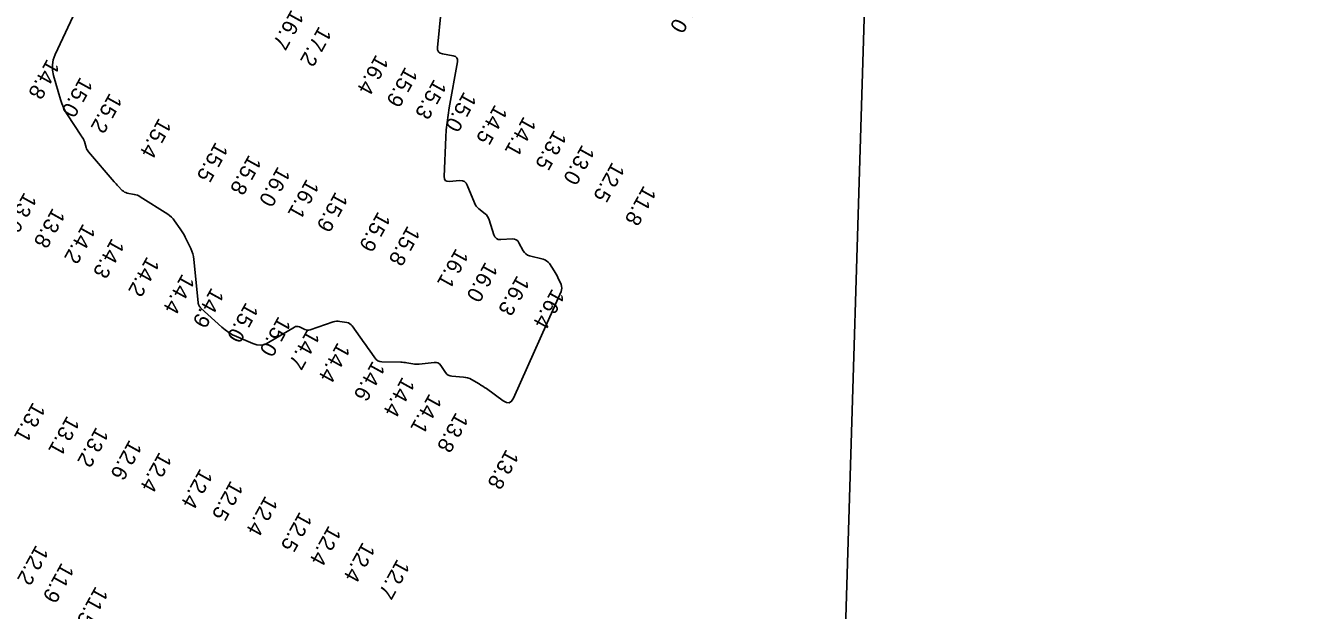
# Model space of a CAD drawing. Extents: x 988130 to 1132882, y 654656 to 841453.
# Drawn here: x 1053882.3 to 1054295, y 753292.2 to 753481.2 of the extents above; entities that cross this region are included whole.
import ezdxf

# ---------------------------------------------------------------- set-up
doc = ezdxf.new("R2010")
doc.units = 0
for name, color, linetype in [('V-ANNO-KEYM', 7, 'Continuous'), ('V-TOPO-MAJR', 7, 'Continuous'), ('V-TOPO-SOUN', 7, 'Continuous')]:
    doc.layers.add(name, color=color, linetype=linetype)

msp = doc.modelspace()

# ---------------------------------------------------------------- linework, layer by layer
at = {"layer": 'V-ANNO-KEYM'}
msp.add_line((1053870.57, 744184.73), (1054295.04, 758153.5), dxfattribs=at)
at = {"layer": 'V-TOPO-MAJR'}
msp.add_lwpolyline([(1054016.52, 753486.17), (1054015.36, 753474.07), (1054015.4, 753473.29), (1054015.67, 753472.68), (1054016.18, 753472.26), (1054016.93, 753472.02), (1054020.4, 753471.43), (1054021.14, 753471.19), (1054021.62, 753470.77), (1054021.85, 753470.18), (1054021.82, 753469.4), (1054019.14, 753454.61), (1054018.75, 753452.24), (1054018.44, 753449.86), (1054018.21, 753447.47), (1054018.07, 753445.08), (1054017.51, 753432.4), (1054017.58, 753431.66), (1054017.88, 753431.14), (1054018.41, 753430.86), (1054019.16, 753430.81), (1054022.62, 753431.07), (1054023.41, 753431.03), (1054024.07, 753430.77), (1054024.6, 753430.29), (1054024.99, 753429.59), (1054027.26, 753423.87), (1054027.53, 753423.31), (1054027.86, 753422.8), (1054028.25, 753422.34), (1054028.72, 753421.93), (1054030.7, 753420.39), (1054031.16, 753419.98), (1054031.54, 753419.51), (1054031.84, 753418.99), (1054032.06, 753418.42), (1054033.54, 753413.58), (1054033.87, 753412.86), (1054034.36, 753412.36), (1054034.99, 753412.08), (1054035.78, 753412.02), (1054039.53, 753412.23), (1054040.21, 753412.18), (1054040.79, 753411.96), (1054041.27, 753411.58), (1054041.66, 753411.02), (1054043.02, 753408.43), (1054043.41, 753407.85), (1054043.89, 753407.38), (1054044.46, 753407.02), (1054045.12, 753406.79), (1054049.44, 753405.71), (1054050.05, 753405.5), (1054050.6, 753405.18), (1054051.08, 753404.77), (1054051.49, 753404.26), (1054053.03, 753401.94), (1054053.37, 753401.41), (1054053.68, 753400.88), (1054053.96, 753400.33), (1054054.23, 753399.77), (1054055.25, 753397.5), (1054055.44, 753396.93), (1054055.51, 753396.36), (1054055.44, 753395.8), (1054055.25, 753395.23), (1054039.89, 753360.78), (1054039.27, 753359.8), (1054038.51, 753359.33), (1054037.62, 753359.36), (1054036.59, 753359.91), (1054031.15, 753363.88), (1054030.57, 753364.28), (1054029.99, 753364.67), (1054029.4, 753365.04), (1054028.8, 753365.4), (1054026.37, 753366.79), (1054025.75, 753367.1), (1054025.1, 753367.34), (1054024.44, 753367.5), (1054023.75, 753367.59), (1054020.04, 753367.85), (1054019.4, 753367.96), (1054018.83, 753368.2), (1054018.34, 753368.57), (1054017.92, 753369.08), (1054016.4, 753371.35), (1054015.99, 753371.84), (1054015.49, 753372.16), (1054014.93, 753372.33), (1054014.29, 753372.33), (1054009.42, 753371.77), (1054008.92, 753371.73), (1054008.42, 753371.73), (1054007.93, 753371.76), (1054007.44, 753371.84), (1054005.47, 753372.2), (1054004.98, 753372.28), (1054004.49, 753372.34), (1054003.99, 753372.38), (1054003.49, 753372.4), (1053997.43, 753372.57), (1053996.73, 753372.66), (1053996.11, 753372.9), (1053995.56, 753373.29), (1053995.1, 753373.82), (1053993.39, 753376.26), (1053992.96, 753376.86), (1053992.53, 753377.47), (1053992.11, 753378.08), (1053991.68, 753378.68), (1053987.82, 753384.11), (1053987.47, 753384.52), (1053987.05, 753384.85), (1053986.58, 753385.08), (1053986.05, 753385.22), (1053983.82, 753385.59), (1053983.26, 753385.65), (1053982.71, 753385.64), (1053982.16, 753385.56), (1053981.63, 753385.41), (1053974.28, 753382.9), (1053973.84, 753382.79), (1053973.4, 753382.77), (1053972.96, 753382.84), (1053972.53, 753382.99), (1053970.81, 753383.79), (1053970.38, 753383.94), (1053969.96, 753383.97), (1053969.54, 753383.89), (1053969.13, 753383.71), (1053960.81, 753378.75), (1053959.57, 753378.18), (1053958.31, 753377.94), (1053957.03, 753378.02), (1053955.72, 753378.42), (1053950.47, 753380.68), (1053949.19, 753381.29), (1053947.97, 753382.01), (1053946.81, 753382.82), (1053945.72, 753383.73), (1053938.92, 753389.89), (1053938.8, 753390.01), (1053938.69, 753390.14), (1053938.6, 753390.27), (1053938.52, 753390.42), (1053938.21, 753391.03), (1053938.15, 753391.18), (1053938.09, 753391.34), (1053938.05, 753391.5), (1053938.03, 753391.67), (1053936.68, 753405.62), (1053936.55, 753406.55), (1053936.34, 753407.45), (1053936.04, 753408.33), (1053935.66, 753409.19), (1053933.85, 753412.85), (1053933.49, 753413.54), (1053933.1, 753414.22), (1053932.69, 753414.89), (1053932.25, 753415.53), (1053930.44, 753418.1), (1053929.96, 753418.71), (1053929.43, 753419.27), (1053928.85, 753419.78), (1053928.21, 753420.22), (1053919.37, 753425.86), (1053918.91, 753426.13), (1053918.43, 753426.34), (1053917.92, 753426.52), (1053917.4, 753426.64), (1053915.16, 753427.06), (1053914.71, 753427.18), (1053914.29, 753427.36), (1053913.91, 753427.61), (1053913.56, 753427.92), (1053912.24, 753429.3), (1053911.91, 753429.65), (1053911.58, 753430), (1053911.26, 753430.35), (1053910.95, 753430.71), (1053902.64, 753440.37), (1053902.39, 753440.69), (1053902.18, 753441.03), (1053902.01, 753441.39), (1053901.88, 753441.77), (1053901.3, 753443.75), (1053901.24, 753443.93), (1053901.17, 753444.11), (1053901.08, 753444.28), (1053900.99, 753444.44), (1053900.58, 753445.09), (1053900.48, 753445.25), (1053900.37, 753445.41), (1053900.27, 753445.57), (1053900.17, 753445.73), (1053895.85, 753452.31), (1053895.14, 753453.48), (1053894.53, 753454.7), (1053894.01, 753455.95), (1053893.58, 753457.25), (1053891.35, 753465.02), (1053891.01, 753466.74), (1053890.98, 753468.44), (1053891.27, 753470.12), (1053891.87, 753471.77), (1053901.73, 753493.05)], dxfattribs=at)

# ---------------------------------------------------------------- texts
at = {"layer": 'V-TOPO-SOUN'}
for s, p in [('14.0 ', (1054096.54, 753492.03)), ('16.7 ', (1053968.19, 753486.58)), ('17.2 ', (1053977.11, 753481.19)), ('16.4 ', (1053995.55, 753472.07)), ('14.8 ', (1053889.3, 753470.61)), ('15.9 ', (1054004.95, 753468.07)), ('15.0 ', (1053900, 753464.81)), ('15.3 ', (1054014.26, 753464.12)), ('15.2 ', (1053909.48, 753459.62)), ('15.0 ', (1054023.94, 753460.08)), ('14.5 ', (1054033.94, 753455.93)), ('15.4 ', (1053925.4, 753451.56)), ('14.1 ', (1054043.23, 753452.09)), ('13.5 ', (1054053.05, 753447.68)), ('15.5 ', (1053943.71, 753443.82)), ('13.0 ', (1054062.09, 753442.96)), ('15.8 ', (1053954.47, 753439.68)), ('16.0 ', (1053963.82, 753435.89)), ('12.5 ', (1054071.81, 753437.32)), ('16.1 ', (1053973.11, 753431.88)), ('13.6 ', (1053881.93, 753427.57)), ('15.9 ', (1053982.41, 753427.72)), ('11.8 ', (1054081.99, 753429.75)), ('13.8 ', (1053891.08, 753422.5)), ('15.9 ', (1053996.17, 753421.33)), ('14.2 ', (1053900.9, 753417.45)), ('15.8 ', (1054005.73, 753416.78)), ('14.3 ', (1053910.22, 753412.72)), ('14.2 ', (1053921.57, 753406.8)), ('16.1 ', (1054021.35, 753409.45)), ('16.0 ', (1054030.82, 753405.08)), ('14.4 ', (1053932.93, 753401.21)), ('16.3 ', (1054041.09, 753400.69)), ('14.9 ', (1053942.38, 753396.76)), ('16.4 ', (1054052.42, 753396.42)), ('15.0 ', (1053953.5, 753392.01)), ('15.0 ', (1053964.01, 753387.49)), ('14.7 ', (1053973.34, 753383.28)), ('14.4 ', (1053983.15, 753379.07)), ('14.6 ', (1053994.43, 753373.12)), ('14.4 ', (1054004.04, 753367.92)), ('14.1 ', (1054012.74, 753362.53)), ('13.1 ', (1053884.72, 753359.76)), ('13.8 ', (1054021.32, 753356.46)), ('13.1 ', (1053895.76, 753355.38)), ('13.2 ', (1053905.14, 753351.72)), ('12.6 ', (1053915.88, 753347.6)), ('13.8 ', (1054037.61, 753344.58)), ('12.4 ', (1053925.53, 753343.64)), ('12.4 ', (1053938.73, 753338.32)), ('12.5 ', (1053948.59, 753334.42)), ('12.4 ', (1053959.77, 753329.54)), ('12.5 ', (1053970.86, 753324.37)), ('12.4 ', (1053980.24, 753319.92)), ('12.2 ', (1053885.72, 753313.63)), ('12.4 ', (1053991.21, 753314.55)), ('11.9 ', (1053893.96, 753307.91)), ('12.7 ', (1054002.38, 753309.09)), ('11.5 ', (1053904.97, 753300.28))]:
    msp.add_text(s, height=5, rotation=241, dxfattribs=at).set_placement(p)

doc.saveas('drawing.dxf')
